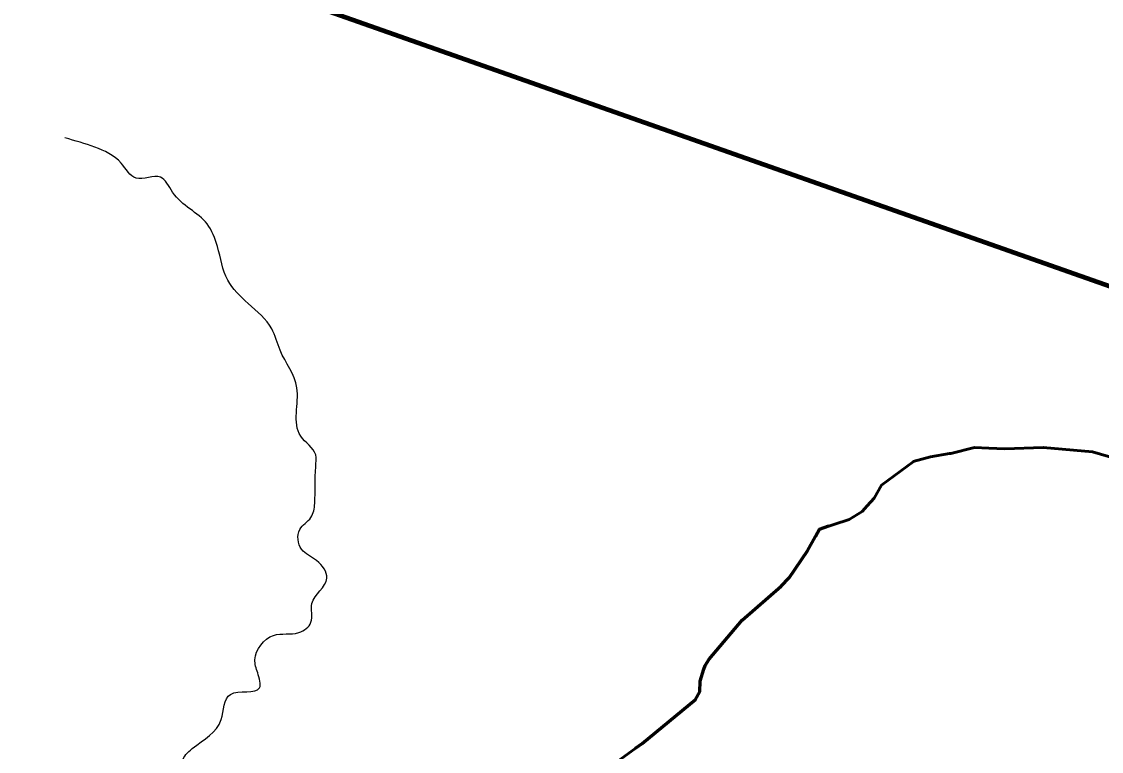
# Model space of a CAD drawing. Extents: x 553962 to 842807, y 8883888 to 9032388.
# Drawn here: x 589163 to 601949, y 8982459 to 8991098 of the extents above; entities that cross this region are included whole.
import ezdxf

# ---------------------------------------------------------------- set-up
doc = ezdxf.new("R2010")
doc.units = 0
doc.header["$LTSCALE"] = 200
doc.linetypes.add('LONG_DASH_SHORT_DASH', pattern=[9.9, 6, -1.2, 1.5, -1.2])
for name, color, linetype, lineweight in [('24', 7, 'Continuous', 25), ('7', 7, 'Continuous', 90), ('9', 7, 'Continuous', 90)]:
    doc.layers.add(name, color=color, linetype=linetype, lineweight=lineweight)

msp = doc.modelspace()

# ---------------------------------------------------------------- linework, layer by layer
at = {"layer": '24', "lineweight": 53}
for points in [[(599718.7, 8985887.4), (599721.5, 8985889.5), (599926.2, 8985947.2), (600149.2, 8985983.3), (600164.2, 8985987.1)], [(600164.2, 8985987.1), (600446.9, 8986057.4), (600614.3, 8986048.6)], [(600614.3, 8986048.6), (600805.6, 8986038.6), (601260, 8986057.6), (601842, 8986004.5), (602386.1, 8985845.2), (602725.9, 8985781.5), (602895.9, 8985787.9), (602963.8, 8985811.2), (603100.1, 8985896.5), (603138.8, 8985934.3)], [(599176.5, 8985365.4), (599258.9, 8985456.2), (599344, 8985609.2), (599718.7, 8985887.4)], [(598562.6, 8985004.4), (598611, 8985091.4), (598961, 8985203.4), (599114.5, 8985297), (599176.5, 8985365.4)], [(597241.4, 8983430.3), (597255.2, 8983474), (597303.8, 8983551.2), (597693.6, 8984012), (598158.8, 8984413.5), (598250.1, 8984513.3), (598466.9, 8984832.2), (598562.6, 8985004.4)], [(597144.4, 8983071.7), (597192.6, 8983165.7), (597196.6, 8983289.5), (597241.4, 8983430.3)], [(594445, 8981112.5), (594498.6, 8981193.2), (594478.9, 8981228.6), (594539.1, 8981252.5), (594781.2, 8981282.3), (594943.8, 8981357.5), (595881.6, 8982053.4), (596221.2, 8982344.2), (596509.3, 8982553.5), (597144.4, 8983071.7)]]:
    msp.add_lwpolyline(points, dxfattribs=at)
at = {"layer": '24'}
msp.add_spline([(593232.1, 8979422.6), (593198.8, 8979610.9), (593054.8, 8979777.1), (592988.4, 8979954.4), (592877.6, 8980164.9), (592722.6, 8980286.8), (592611.8, 8980375.4), (592456.8, 8980729.9), (592146.7, 8981173.1), (591936.2, 8981505.4), (591869.8, 8981682.7), (591814.4, 8981815.7), (591504.3, 8981904.3), (591316, 8982048.3), (591216.4, 8982148), (591072.4, 8982347.5), (591183.1, 8982491.5), (591526.5, 8982834.9), (591637.2, 8983134.1), (591980.6, 8983211.6), (591958.4, 8983388.9), (591925.2, 8983544), (592146.7, 8983832), (592445.7, 8983865.3), (592589.7, 8983987.2), (592600.8, 8984208.7), (592778, 8984507.9), (592656.1, 8984718.4), (592478.9, 8984851.3), (592456.8, 8985084), (592589.7, 8985228), (592634, 8985394.2), (592645.1, 8985826.3), (592645.1, 8985970.3), (592467.9, 8986191.9), (592423.5, 8986763.6), (592224.2, 8987206.8), (592124.5, 8987461.6), (591847.6, 8987760.7), (591604, 8988037.7), (591482.1, 8988436.5), (591360.3, 8988702.4), (590950.5, 8989079.1), (590806.6, 8989256.4), (590518.6, 8989245.3), (590341.4, 8989422.6), (590031.3, 8989610.9), (589676.9, 8989721.7)], degree=3, dxfattribs=at)
at = {"layer": '7', "linetype": 'LONG_DASH_SHORT_DASH', "lineweight": 60}
for points in [[(598562.6, 8985004.4), (598611, 8985091.4), (598722.8, 8985127.2)], [(597241.4, 8983430.3), (597255.2, 8983474), (597303.8, 8983551.2), (597693.6, 8984012), (598158.8, 8984413.5), (598250.1, 8984513.3), (598466.9, 8984832.2), (598562.6, 8985004.4)], [(597144.4, 8983071.7), (597192.6, 8983165.7), (597196.6, 8983289.5), (597241.4, 8983430.3)], [(596432.2, 8982497.4), (596509.3, 8982553.5), (597144.4, 8983071.7)]]:
    msp.add_lwpolyline(points, dxfattribs=at)
at = {"layer": '9'}
msp.add_lwpolyline([(605873.8, 8986618.4), (590956.6, 8991866.7), (589163, 9005713.7)], dxfattribs=at)

doc.saveas('drawing.dxf')
